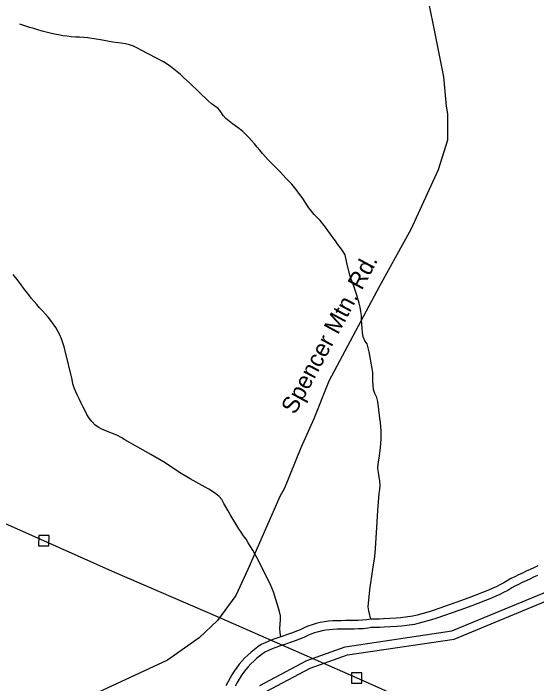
# Model space of a CAD drawing. Extents: x 1268485 to 1426702, y 514839 to 616766.
# Drawn here: x 1370932 to 1372959, y 566922 to 569517 of the extents above; entities that cross this region are included whole.
import ezdxf

# ---------------------------------------------------------------- set-up
doc = ezdxf.new("R2010")
doc.units = 0
for name, color, linetype in [('Old_Level_11', 7, 'Continuous'), ('Old_Level_32', 7, 'Continuous'), ('Old_Level_56', 7, 'Continuous'), ('Old_Level_60', 7, 'Continuous'), ('Old_Level_61', 7, 'Continuous'), ('Old_Level_62', 7, 'Continuous')]:
    doc.layers.add(name, color=color, linetype=linetype)

msp = doc.modelspace()

# ---------------------------------------------------------------- linework, layer by layer
at = {"layer": 'Old_Level_32'}
msp.add_lwpolyline([(1372506.585, 569729.53), (1372599.324, 569272.174), (1372609.26, 569157.834), (1372614.229, 569128.007), (1372614.229, 569026.924), (1372577.795, 568911.922), (1372471.808, 568679.929), (1372350.915, 568461.193), (1372153.844, 568093.319), (1372095.882, 567947.495), (1372046.2, 567834.812), (1371983.27, 567679.046), (1371965.053, 567645.904), (1371908.747, 567519.633), (1371840.849, 567363.867), (1371794.479, 567262.784), (1371723.268, 567166.673), (1371652.058, 567098.733), (1371529.51, 567012.564), (1371151.303, 566836.87)], dxfattribs=at)
at = {"layer": 'Old_Level_56'}
for points in [[(1372567.405, 566807.356), (1372262.202, 566943.765), (1371732.635, 567176.935), (1371316.228, 567355.601), (1371050.505, 567475.207), (1370517.178, 567710.454), (1369900.49, 567979.394), (1369313.723, 568243.731), (1368827.633, 568449.813)], [(1371030.1, 567455.608), (1371070.104, 567454.802), (1371070.909, 567494.805), (1371030.906, 567495.611), (1371030.1, 567455.608)], [(1372241.798, 566924.166), (1372281.801, 566923.36), (1372282.606, 566963.364), (1372242.603, 566964.169), (1372241.798, 566924.166)]]:
    msp.add_lwpolyline(points, dxfattribs=at)
at = {"layer": 'Old_Level_60'}
for points in [[(1371911.372, 566890.703), (1372081.9, 566981.704), (1372226.28, 567032.891), (1372640.094, 567094.316), (1373101.656, 567285.416), (1373628.283, 567555.134), (1373932.959, 567709.834), (1374130.771, 567914.584), (1374221.587, 568172.595), (1374224.828, 568488.386)], [(1372963.852, 567377.475), (1372948.985, 567370.555), (1372934.119, 567363.583), (1372919.253, 567356.662), (1372904.386, 567349.69), (1372889.623, 567342.667), (1372874.756, 567335.644), (1372859.993, 567328.621), (1372845.947, 567320.163), (1372832.003, 567311.5), (1372817.342, 567304.169), (1372802.476, 567296.992), (1372787.609, 567290.02), (1372772.64, 567283.305), (1372696.566, 567254.393), (1372650.84, 567237.373), (1372558.669, 567205.333), (1372543.085, 567200.156), (1372496.128, 567187.289), (1372480.031, 567183.598), (1372431.946, 567176.678), (1372415.542, 567175.55), (1372366.74, 567172.833), (1372350.336, 567172.012), (1372333.932, 567171.705), (1372317.117, 567171.449)], [(1372317.117, 567171.449), (1372300.918, 567169.091), (1372284.616, 567167.143), (1372268.212, 567166.425), (1372251.808, 567166.066), (1372235.301, 567165.861), (1372218.897, 567165.758), (1372202.493, 567165.605), (1372185.986, 567165.246), (1372169.685, 567164.528), (1372153.383, 567163.349), (1372137.082, 567161.452), (1372120.985, 567158.326), (1372105.093, 567154.225), (1372089.304, 567149.508), (1372073.618, 567144.587), (1372058.547, 567138.026), (1372043.885, 567130.592), (1372028.609, 567124.595), (1372013.23, 567118.853), (1371997.851, 567113.317), (1371968.939, 567102.91)], [(1371968.939, 567102.91), (1371953.355, 567097.835), (1371937.771, 567092.555), (1371922.495, 567086.455), (1371907.116, 567080.303), (1371892.352, 567073.127), (1371878.716, 567064.207), (1371865.798, 567054.21), (1371853.084, 567043.65), (1371840.884, 567032.577), (1371829.093, 567021.043), (1371817.815, 567009.201), (1371807.153, 566996.745), (1371797.31, 566983.621), (1371787.98, 566970.036), (1371779.061, 566956.144), (1371770.551, 566942.149), (1371762.554, 566927.847), (1371754.967, 566913.237)]]:
    msp.add_lwpolyline(points, dxfattribs=at)
at = {"layer": 'Old_Level_61'}
for points in [[(1371886.958, 566914.862), (1372068.621, 567011.805), (1372218.316, 567064.877), (1372631.278, 567126.175), (1373087.88, 567315.222), (1373613.378, 567584.362), (1373913.192, 567736.592), (1374102.201, 567932.231), (1374188.836, 568178.364), (1374192.021, 568488.722)], [(1372962.873, 567340.83), (1372948.008, 567333.859), (1372933.141, 567326.938), (1372918.398, 567320.024), (1372903.676, 567313.022), (1372888.81, 567305.998), (1372875.539, 567299.685), (1372863.068, 567292.175), (1372848.031, 567282.832), (1372831.811, 567274.722), (1372816.572, 567267.366), (1372801.29, 567260.199), (1372785.193, 567252.978), (1372708.116, 567223.684), (1372661.949, 567206.501), (1372569.227, 567174.27), (1372552.598, 567168.746), (1372504.133, 567155.465), (1372486.044, 567151.317), (1372435.413, 567144.03), (1372417.58, 567142.804), (1372368.471, 567140.07), (1372351.463, 567139.22), (1372334.488, 567138.901), (1372317.617, 567138.645)], [(1372321.843, 567138.983), (1372305.228, 567136.564), (1372287.284, 567134.42), (1372269.288, 567133.632), (1372252.371, 567133.262), (1372235.607, 567133.054), (1372219.153, 567132.951), (1372203.003, 567132.8), (1372187.065, 567132.453), (1372171.589, 567131.771), (1372156.464, 567130.678), (1372142.113, 567129.008), (1372128.218, 567126.309), (1372113.89, 567122.611), (1372098.91, 567118.137), (1372085.109, 567113.807), (1372072.525, 567108.328), (1372057.329, 567100.623), (1372040.342, 567093.955), (1372024.524, 567088.049), (1372008.963, 567082.447), (1371980.05, 567072.041)], [(1371979.097, 567071.714), (1371963.698, 567066.699), (1371949.127, 567061.762), (1371934.67, 567055.989), (1371920.397, 567050.28), (1371908.569, 567044.531), (1371897.765, 567037.463), (1371886.325, 567028.611), (1371874.601, 567018.872), (1371863.387, 567008.695), (1371852.451, 566997.996), (1371842.174, 566987.206), (1371832.765, 566976.213), (1371823.968, 566964.483), (1371815.313, 566951.882), (1371806.885, 566938.756), (1371798.895, 566925.615), (1371791.437, 566912.278)]]:
    msp.add_lwpolyline(points, dxfattribs=at)
at = {"layer": 'Old_Level_62'}
for points in [[(1371698.885, 569167.989), (1371686.582, 569178.806), (1371674.689, 569190.033), (1371662.899, 569201.465), (1371651.211, 569212.998), (1371639.42, 569224.533), (1371627.63, 569235.913), (1371615.737, 569247.14), (1371591.335, 569269.183), (1371579.032, 569280.205), (1371566.627, 569291.072), (1371554.016, 569301.581), (1371541.098, 569311.68), (1371527.872, 569321.163), (1371513.928, 569329.622), (1371426.781, 569374.939), (1371412.427, 569383.192), (1371397.664, 569390.42), (1371382.49, 569395.854), (1371366.598, 569399.493), (1371350.297, 569401.851), (1371317.386, 569405.337), (1371269.506, 569414.36), (1371253.512, 569417.948), (1371221.216, 569422.152), (1371205.017, 569423.997), (1371188.613, 569424.971), (1371172.209, 569425.792), (1371155.805, 569426.817), (1371139.503, 569428.508), (1371123.304, 569430.969), (1371107.105, 569433.891), (1371091.008, 569437.172), (1371075.014, 569440.76), (1371059.02, 569444.656), (1371043.231, 569448.757), (1371027.442, 569453.269), (1371011.756, 569458.138), (1370996.172, 569463.162), (1370980.485, 569468.288), (1370957.519, 569475.67)], [(1372317.117, 567171.449), (1372313.324, 567187.494), (1372309.53, 567203.59), (1372307.275, 567219.585), (1372313.836, 567284.433), (1372325.114, 567365.274), (1372332.496, 567413.205), (1372335.264, 567445.552), (1372340.493, 567526.702), (1372344.082, 567592.062), (1372349.515, 567657.473), (1372351.771, 567673.775), (1372352.899, 567690.077), (1372351.976, 567706.327), (1372349.31, 567722.577), (1372346.337, 567738.828), (1372344.697, 567755.13), (1372345.414, 567771.534), (1372350.541, 567803.778), (1372354.949, 567835.613), (1372356.282, 567851.812), (1372357, 567868.267), (1372357.205, 567884.774), (1372356.897, 567901.127), (1372354.232, 567933.115), (1372352.591, 567949.314), (1372344.492, 568014.316), (1372339.775, 568029.95), (1372333.111, 568045.124), (1372327.78, 568060.606), (1372325.832, 568076.754), (1372325.422, 568093.209), (1372325.422, 568109.716), (1372324.499, 568126.12), (1372321.936, 568142.319), (1372310.351, 568206.142), (1372307.07, 568222.494), (1372303.071, 568238.283), (1372293.331, 568249.408), (1372287.59, 568265.043), (1372285.129, 568281.293), (1372283.694, 568297.595), (1372282.566, 568313.999), (1372281.541, 568330.454), (1372280.413, 568346.858), (1372278.773, 568363.16), (1372276.414, 568379.359), (1372271.903, 568395.097), (1372262.471, 568426.47), (1372247.194, 568472.915), (1372241.35, 568488.293), (1372235.609, 568503.672), (1372224.229, 568551.244), (1372217.359, 568582.31), (1372208.337, 568595.894), (1372199.11, 568609.428), (1372189.575, 568622.91), (1372179.937, 568636.289), (1372170.3, 568649.618), (1372160.56, 568662.844), (1372150.717, 568676.019), (1372140.875, 568689.09), (1372130.725, 568702.009), (1372120.37, 568714.671), (1372109.297, 568726.872), (1372098.224, 568738.97), (1372087.459, 568751.324), (1372077.514, 568764.499), (1372050.857, 568803.817), (1372041.322, 568817.248), (1372031.685, 568830.525), (1372021.432, 568843.341), (1372010.462, 568855.542), (1371999.389, 568867.64), (1371988.111, 568879.584), (1371976.833, 568891.426), (1371965.35, 568903.216), (1371953.867, 568914.955), (1371942.487, 568926.695), (1371931.004, 568938.536), (1371919.726, 568950.429), (1371908.551, 568962.425), (1371897.581, 568974.677), (1371886.918, 568987.134), (1371876.358, 568999.796), (1371865.798, 569012.355), (1371855.032, 569024.812), (1371844.062, 569036.961), (1371832.682, 569048.649), (1371820.584, 569059.722), (1371807.87, 569070.077), (1371794.645, 569079.971), (1371781.419, 569089.762), (1371768.295, 569099.707), (1371755.685, 569110.165), (1371744.612, 569121.955), (1371736, 569136.206), (1371725.542, 569148.664), (1371712.419, 569158.506), (1371698.885, 569167.989)], [(1371968.939, 567102.91), (1371966.273, 567119.161), (1371965.043, 567135.462), (1371965.76, 567151.969), (1371966.888, 567168.476), (1371966.683, 567184.726), (1371962.89, 567200.464), (1371940.129, 567277.717), (1371933.67, 567292.788), (1371926.698, 567307.706), (1371875.025, 567410.078), (1371867.643, 567424.688), (1371859.646, 567438.99), (1371851.136, 567453.036), (1371842.422, 567466.98), (1371833.502, 567480.821), (1371824.377, 567494.509), (1371815.15, 567508.093), (1371805.922, 567521.626), (1371771.576, 567576.119), (1371763.887, 567590.678), (1371747.995, 567619.846), (1371739.691, 567634.354), (1371729.54, 567646.913), (1371716.93, 567656.858), (1371703.396, 567665.88), (1371689.35, 567674.237), (1371674.894, 567682.234), (1371617.172, 567714.427), (1371575.341, 567739.956), (1371520.695, 567776.403), (1371464.306, 567809.469), (1371364.445, 567866.216), (1371350.297, 567874.418), (1371335.84, 567882.057), (1371320.667, 567888.67), (1371305.288, 567894.565), (1371289.806, 567900.409), (1371274.735, 567906.766), (1371260.381, 567914.353), (1371247.463, 567924.4), (1371236.083, 567936.601), (1371226.035, 567949.519), (1371217.32, 567963.411), (1371209.733, 567978.072), (1371202.352, 567992.785), (1371195.175, 568007.497), (1371188.1, 568022.363), (1371181.231, 568037.281), (1371174.567, 568052.25), (1371168.313, 568067.424), (1371163.084, 568083.059), (1371160.418, 568099.155), (1371133.249, 568210.243), (1371129.045, 568226.083), (1371123.817, 568241.667), (1371118.178, 568257.148), (1371111.821, 568272.374), (1371104.542, 568287.035), (1371096.237, 568301.081), (1371086.907, 568314.563), (1371076.86, 568327.635), (1371066.505, 568340.502), (1371056.047, 568353.112), (1371045.179, 568365.365), (1371034.004, 568377.411), (1371022.828, 568389.458), (1371012.063, 568401.812), (1371001.708, 568414.577), (1370991.558, 568427.496), (1370981.613, 568440.516), (1370971.668, 568453.64), (1370961.825, 568466.763), (1370951.88, 568479.835), (1370941.833, 568492.805), (1370931.683, 568505.62)]]:
    msp.add_lwpolyline(points, dxfattribs=at)

# ---------------------------------------------------------------- texts
at = {"layer": 'Old_Level_11'}
msp.add_text('Spencer Mtn. Rd.', height=65.61666, rotation=61.821989, dxfattribs=at).set_placement((1372023.812, 567960.82))

doc.saveas('drawing.dxf')
